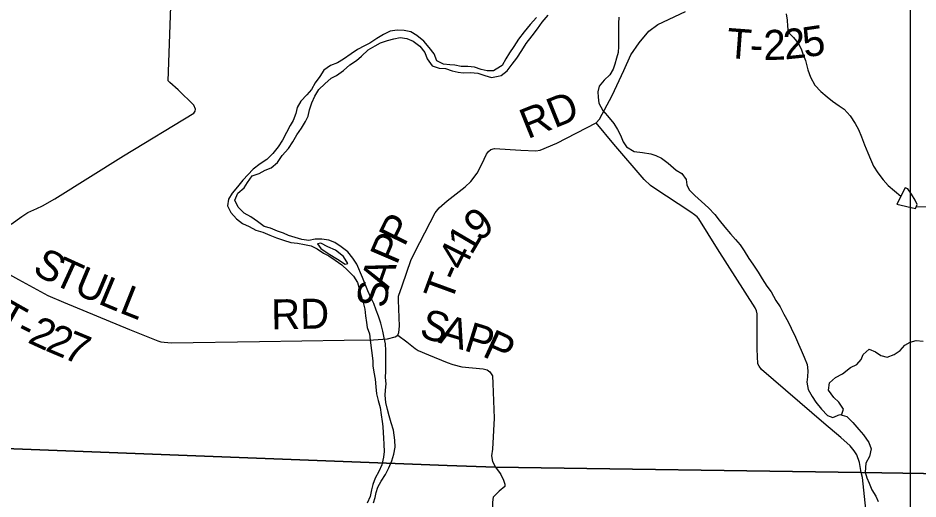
# Model space of a CAD drawing. Extents: x 1759416 to 2214760, y 252598 to 1116833.
# Drawn here: x 2011247 to 2020235, y 869058 to 873868 of the extents above; entities that cross this region are included whole.
import ezdxf

# ---------------------------------------------------------------- set-up
doc = ezdxf.new("R2010")
doc.units = 0
for name, color, linetype in [('GM_X_County_Road', 7, 'Continuous'), ('GM_X_Major_River', 7, 'Continuous'), ('GM_X_Minor_Lake', 7, 'Continuous'), ('GM_X_Minor_River', 7, 'Continuous'), ('GM_X_Township', 7, 'Continuous'), ('GM_X_Township_Road', 7, 'Continuous'), ('GM_X_Township_Road_Text', 7, 'Continuous'), ('SC_Scratch1', 7, 'Continuous')]:
    doc.layers.add(name, color=color, linetype=linetype)

msp = doc.modelspace()

# ---------------------------------------------------------------- linework, layer by layer
at = {"layer": 'GM_X_County_Road'}
for points in [[(2011180.2, 871806.8), (2011286.6, 871882.4), (2011346.9, 871922.2), (2011435.1, 871961.8), (2011493.3, 871991.6), (2011613.7, 872061.1), (2012300.1, 872490.4), (2013002.5, 872915.6), (2013016.6, 872937.6), (2013018.7, 872957.6), (2013002.9, 872995.7), (2012847.6, 873148.7), (2012764, 873223.3), (2012746, 873241.4), (2012773.8, 873984.4)], [(2019715, 868957.2), (2019680.9, 869272.4), (2019666.5, 869321.8), (2019649.6, 869425), (2019625.1, 869498.6), (2019597.8, 869539.4), (2019558.3, 869591.2), (2019465.2, 869673.9), (2019294.1, 869815.9), (2018673, 870352), (2018649.1, 870386.1), (2018635.2, 870410.2), (2018629.6, 870556.5), (2018628.7, 870909.1), (2018622.8, 870941.2), (2018608.8, 870971.3), (2018232.3, 871559.5), (2018047, 871860.6), (2018031.1, 871878.7), (2018003.1, 871898.8), (2017965.2, 871927), (2017595.6, 872170.6), (2017563.6, 872192.7), (2017501.8, 872253), (2017198.6, 872606.7), (2017021.1, 872821.6), (2017053.2, 872857.5), (2017180.1, 873093.6), (2017296.9, 873343.6), (2017367.4, 873499.7), (2017451.8, 873619.6), (2017546.3, 873735.6), (2017636.5, 873803.4), (2017914.7, 873933)]]:
    msp.add_lwpolyline(points, dxfattribs=at)
at = {"layer": 'GM_X_Major_River'}
msp.add_line((2013594.5, 872356.3), (2013491.6, 872245), dxfattribs=at)
for points in [[(2016424.6, 873872.3), (2016361.2, 873801.6), (2016301.9, 873730.8), (2016246.7, 873658.1), (2016197.4, 873583.5), (2016154, 873520.9), (2016120.6, 873458.4), (2016083.3, 873393.9), (2016021.6, 873357.2), (2015995.8, 873340.9)], [(2016042.4, 873285.3), (2016072.3, 873293.6), (2016131.9, 873338.3), (2016183.2, 873405), (2016228.6, 873465.6), (2016279.9, 873542.2), (2016321.1, 873614.8), (2016380.4, 873691.5), (2016435.7, 873760.2), (2016483.1, 873826.9), (2016542.4, 873897.6)], [(2015995.8, 873340.9), (2015931.8, 873338.3), (2015871.6, 873351.7), (2015805.3, 873375), (2015739.2, 873384.4), (2015673.2, 873381.7), (2015611, 873395.1), (2015560.9, 873398.5), (2015494.8, 873405.9), (2015428.4, 873441.3), (2015401.7, 873509.1), (2015353, 873574.7), (2015298.4, 873636.3), (2015229.7, 873693.7), (2015169.3, 873729.1), (2015103.1, 873744.5), (2015033.1, 873745.8), (2014965.1, 873737), (2014897.4, 873704.3), (2014829.8, 873663.5), (2014762.2, 873616.7), (2014708.5, 873590.1), (2014638.8, 873553.3), (2014573.2, 873510.6), (2014497.7, 873455.7), (2014438.1, 873421), (2014366.3, 873392.2), (2014302.7, 873347.5), (2014261.4, 873282.9), (2014216, 873220.3), (2014176.7, 873153.8), (2014133.2, 873101.2), (2014071.8, 873036.5), (2014034.5, 872972), (2014021, 872913.8), (2013993.8, 872843.3), (2013964.2, 872792.9), (2013929, 872722.4), (2013889.7, 872647.9), (2013846.4, 872579.3), (2013793, 872512.6), (2013733.6, 872451.9), (2013664, 872409.1), (2013594.5, 872356.3)], [(2014869, 870816.5), (2014846.3, 870886.4), (2014823.7, 870948.3), (2014801, 871012.2), (2014770.3, 871074), (2014739.7, 871139.8), (2014713, 871205.7), (2014688.2, 871273.5), (2014630.9, 871405.2), (2014592.2, 871466.9), (2014541.5, 871530.5), (2014473, 871579.9), (2014410.5, 871623.3), (2014350.2, 871646.8), (2014282.1, 871658.1), (2014216, 871657.4), (2014150.1, 871644.7), (2014082, 871654), (2014015.8, 871673.3), (2013949.5, 871694.7), (2013897.3, 871716.2), (2013837, 871737.6), (2013768.7, 871765), (2013706.5, 871784.4), (2013639.9, 871833.8), (2013573.4, 871881.2), (2013505, 871916.5), (2013444.3, 871978), (2013413.6, 872045.8), (2013440.9, 872116.2), (2013506.4, 872171), (2013537.9, 872223.4), (2013587.2, 872290.1), (2013655, 872312.8), (2013714.7, 872345.5), (2013776.5, 872370.2), (2013838, 872424.9), (2013885.3, 872493.5), (2013948.6, 872562.3), (2013991.9, 872630.9), (2014033.2, 872699.5), (2014078.6, 872766), (2014119.9, 872834.6), (2014145.4, 872885), (2014156.7, 872951.2), (2014180, 873021.6), (2014211.4, 873088), (2014252.7, 873152.6), (2014310.2, 873211.3), (2014375.6, 873268.1), (2014427.4, 873292.7), (2014496.9, 873343.5), (2014562.4, 873400.2), (2014626, 873443), (2014677.5, 873487.6), (2014744.9, 873548.4), (2014814.5, 873591.2), (2014866.3, 873619.8), (2014936.1, 873644.6), (2014999.9, 873661.3), (2015063.9, 873671.9), (2015130, 873664.6), (2015194.3, 873637.2), (2015260.8, 873585.8), (2015309.5, 873524.2), (2015332.2, 873458.3), (2015382.9, 873390.7), (2015453.2, 873365.4), (2015517.3, 873362), (2015581.6, 873338.7), (2015641.7, 873327.2), (2015693.8, 873319.8), (2015765.8, 873324.5), (2015838, 873315.2), (2015908.2, 873291.9), (2015974.4, 873274.6), (2016042.4, 873285.3)], [(2013491.6, 872245), (2013440.2, 872180.4), (2013384.9, 872115.7), (2013349.5, 872055.2), (2013340.1, 871989), (2013372.8, 871923.2), (2013429.5, 871861.6), (2013488, 871814.2), (2013554.4, 871782.8), (2013622.8, 871747.4), (2013693, 871728.1), (2013763.4, 871696.8), (2013829.7, 871669.4), (2013900, 871646.1), (2013970.2, 871624.8), (2014038.3, 871617.5), (2014108.6, 871602.2), (2014174.7, 871588.8), (2014235, 871561.4), (2014299.5, 871518), (2014349.8, 871490.4), (2014414.3, 871447), (2014480.8, 871399.6), (2014541.4, 871344.2), (2014598.1, 871286.6), (2014638.7, 871224.9), (2014653.4, 871163), (2014672.1, 871095), (2014692.8, 871023.1), (2014711.5, 870957.2)], [(2014540.7, 871414.3), (2014498, 871484), (2014419.3, 871545.3), (2014342.9, 871580.5), (2014272.5, 871617.9), (2014236.5, 871611.5)], [(2014236.5, 871611.5), (2014273, 871563.8), (2014345.6, 871512.5), (2014436.2, 871455.3), (2014512.8, 871406), (2014540.7, 871414.3)], [(2014711.5, 870957.2), (2014718.2, 870891.1), (2014726.9, 870823.1), (2014735.4, 870773.1), (2014756.1, 870709.2), (2014764.7, 870645.1), (2014790.8, 870441), (2014791.4, 870388.9), (2014802, 870326.9), (2014812.7, 870256.9), (2014819.5, 870180.8), (2014826.3, 870108.8), (2014844.9, 870044.8), (2014863.7, 869972.9), (2014872.4, 869900.9), (2014885.1, 869834.9), (2014891.6, 869784.8), (2014892.3, 869718.7), (2014896.8, 869668.7), (2014901.5, 869602.6), (2014904.2, 869532.5), (2014896.8, 869478.3), (2014879.6, 869400), (2014850.2, 869333.5), (2014812.9, 869267), (2014789.6, 869202.7), (2014776.1, 869148.4), (2014762.8, 869084.2), (2014733.4, 869015.8)], [(2014797.4, 869018.4), (2014812.9, 869072.7), (2014824.4, 869122.9), (2014841.8, 869177.2), (2014873.3, 869235.6), (2014918.6, 869302.2), (2014949.9, 869370.7), (2014979.2, 869439.1), (2015000.5, 869507.4), (2015013.9, 869575.7), (2015009.1, 869645.8), (2015004.6, 869695.8), (2014996.1, 869747.8), (2014973.3, 869819.8), (2014954.6, 869889.7), (2014935.9, 869953.6), (2014919.2, 870023.6), (2014912.5, 870095.6), (2014915.9, 870145.8), (2014923.3, 870210), (2014918.7, 870272), (2014922, 870338.2), (2014920.6, 870474.4), (2014921.9, 870542.6), (2014917.2, 870608.7), (2014904.6, 870670.6), (2014889.9, 870736.6), (2014869, 870816.5)]]:
    msp.add_lwpolyline(points, dxfattribs=at)
at = {"layer": 'GM_X_Minor_Lake'}
for points in [[(2020209.2, 871964.8), (2020227.1, 872004.9), (2020206.9, 872046.9), (2020170.6, 872106.9), (2020134.4, 872158.9), (2020106.3, 872168.8), (2020024.8, 872006.2)], [(2020024.8, 872006.2), (2020209.2, 871964.8)]]:
    msp.add_lwpolyline(points, dxfattribs=at)
at = {"layer": 'GM_X_Minor_River'}
for points in [[(2017245.9, 873876.8), (2017244.1, 873812.7), (2017244.3, 873754.5), (2017242.5, 873698.4), (2017242.8, 873636.3), (2017245, 873584.2), (2017239.2, 873524.1), (2017225.4, 873465.9), (2017207.6, 873407.7), (2017189.8, 873357.5), (2017156, 873301.3), (2017100.1, 873245), (2017050.2, 873186.7), (2017038.4, 873128.6), (2017042.7, 873076.5), (2017046.9, 873016.4), (2017087.2, 872944.4), (2017135.5, 872890.4), (2017195.9, 872812.5), (2017234.2, 872754.5), (2017264.4, 872696.5), (2017290.7, 872630.4), (2017322.9, 872578.4), (2017401.2, 872532.6), (2017485.4, 872522.9), (2017567.5, 872509.1), (2017617.7, 872493.2), (2017671.9, 872465.4), (2017740.1, 872415.5), (2017820.5, 872347.6), (2017876.7, 872311.7), (2017919, 872253.8), (2017927.2, 872199.7), (2017951.4, 872149.7), (2018007.7, 872093.7), (2018074.1, 872033.8), (2018142.4, 871969.9), (2018204.7, 871904), (2018249, 871848), (2018307.4, 871776.1), (2018363.7, 871710.2), (2018412, 871654.2), (2018460.2, 871600.2), (2018500.5, 871540.3), (2018546.9, 871464.2), (2018587.2, 871406.3), (2018637.5, 871326.3), (2018677.8, 871260.3), (2018726.2, 871186.3), (2018768.5, 871130.3), (2018816.9, 871042.3), (2018857.1, 870980.3), (2018895.5, 870908.3), (2018937.8, 870830.3), (2018970.1, 870766.2), (2019012.5, 870678.2), (2019042.8, 870608.2), (2019069.1, 870546.1), (2019099.4, 870478.1), (2019127.7, 870402), (2019134, 870339.9), (2019132.2, 870279.8), (2019124.4, 870225.7), (2019136.7, 870153.6), (2019177, 870083.5), (2019215.3, 870027.6), (2019271.6, 869955.6), (2019330, 869891.7), (2019386.1, 869873.8), (2019456.1, 869902.1), (2019524.3, 869884.3), (2019584.6, 869824.4), (2019644.9, 869754.4), (2019691.2, 869698.5), (2019743.5, 869624.5), (2019767.8, 869558.4), (2019750.1, 869484.2), (2019714.3, 869416), (2019706.6, 869327.8), (2019724.9, 869269.7), (2019747.1, 869217.7), (2019775.4, 869149.6), (2019815.7, 869085.6), (2019837.9, 869033.6)], [(2018918, 873910.4), (2018928.3, 873846.3), (2018932.5, 873788.2), (2018938.8, 873728.1), (2018993.1, 873672.2), (2019037.3, 873618.2), (2019067.6, 873560.2), (2019085.8, 873510.2), (2019112.1, 873444.1), (2019136.5, 873350), (2019160.8, 873276), (2019205.2, 873197.9), (2019265.5, 873134), (2019327.8, 873080.1), (2019382, 873038.2), (2019448.3, 872988.3), (2019498.5, 872956.4), (2019558.8, 872890.5), (2019609.2, 872814.5), (2019641.5, 872752.5), (2019671.8, 872678.4), (2019702.1, 872598.4), (2019734.5, 872518.3), (2019760.8, 872456.3), (2019791, 872388.2), (2019833.4, 872320.2), (2019885.7, 872250.3), (2019938, 872192.3), (2020065, 872086.3)], [(2020216, 871980), (2020337.3, 871983.2), (2020403.3, 872013.5), (2020455.3, 872027.7), (2020523.4, 872039.9), (2020575.4, 872048.1), (2020629.5, 872048.3), (2020709.7, 872032.5), (2020767.8, 872008.7), (2020830, 871982.8), (2020908.2, 871955), (2020966.4, 871935.2), (2021038.6, 871911.4)], [(2019472.5, 869897.8), (2019489.9, 869956.3), (2019445.6, 870028.3), (2019395.4, 870072.2), (2019341, 870148.2), (2019352.7, 870220.4), (2019410.6, 870272.7), (2019482.6, 870311), (2019560.4, 870373.4), (2019624.4, 870401.7), (2019668.3, 870451.9), (2019688.1, 870504.1), (2019748, 870556.4), (2019812.2, 870530.5), (2019864.4, 870492.6), (2019928.5, 870476.8), (2019998.5, 870503.1), (2020058.5, 870543.4), (2020104.3, 870595.6), (2020158.3, 870625.9), (2020216.3, 870642.1), (2020288.4, 870636.3)]]:
    msp.add_lwpolyline(points, dxfattribs=at)
at = {"layer": 'GM_X_Township'}
for points in [[(2029741.2, 887327.4), (2029620.6, 882518), (2029569.5, 879745.3), (2029512.1, 877091.5), (2029514, 876470.8), (2029509.2, 876366), (2029528, 876297.5), (2029517.7, 874723), (2029477.2, 872874.6), (2029454.2, 872116.1), (2029381.6, 869128.9), (2021329.3, 869295.7), (2019666.5, 869321.8), (2016016.8, 869376.7), (2015532.7, 869393.7), (2009471.5, 869625.9)], [(2009471.5, 869625.9), (2015532.7, 869393.7), (2016016.8, 869376.7), (2019666.5, 869321.8), (2021329.3, 869295.7), (2029381.6, 869128.9), (2029373.3, 869044.9), (2029361.5, 867821.8), (2029344.8, 867782.7), (2029127.9, 855176.9)]]:
    msp.add_lwpolyline(points, dxfattribs=at)
at = {"layer": 'GM_X_Township_Road'}
for points in [[(2015040.3, 870696.9), (2015050.3, 870724.9), (2015056.4, 870787), (2015046.6, 871045.5), (2015046.7, 871087.5), (2015084.8, 871189.7), (2015175.1, 871452), (2015259.4, 871622.2), (2015411.8, 871920.5), (2015453.8, 871970.5), (2015531.9, 872040.5), (2015714.2, 872180.6), (2015768.2, 872232.6), (2015832.4, 872316.7), (2015880.5, 872406.8), (2015924.6, 872506.9), (2015946.7, 872534.9), (2015968.7, 872552.9), (2016006.7, 872562.9), (2016268.8, 872546.5), (2016416.9, 872540.3), (2016463, 872546.3), (2016627.1, 872618.2), (2017021.1, 872821.6)], [(2011061.9, 871348.7), (2011102.8, 871336.5), (2011252.8, 871254.2), (2011544.8, 871093.6), (2011700.8, 871027.3), (2012360.9, 870752.1), (2012642.9, 870639.6), (2012672.9, 870629.5), (2012777, 870621.4), (2013657.5, 870634.4), (2014505.9, 870645.4), (2014796.1, 870651.1), (2014936.2, 870660.9), (2015014.2, 870678.9), (2015040.3, 870696.9)], [(2015040.3, 870696.9), (2015130.3, 870630.6), (2015214.2, 870562.4), (2015242.2, 870542.4), (2015346.3, 870500.2), (2015534.3, 870421.8), (2015588.3, 870401.7), (2015680.3, 870379.6), (2015892.4, 870359.3), (2015932.4, 870349.2), (2015960.4, 870329.2), (2015984.4, 870291.1), (2015988.3, 870213), (2016002, 869865.6), (2015985.4, 869555.7), (2015974.4, 869488.7), (2015985.4, 869434.5), (2016016.8, 869376.7), (2016060.9, 869314.2)], [(2016060.9, 869314.2), (2016069.6, 869301.9), (2016095.1, 869247.1), (2016109.1, 869206.3), (2016107.9, 869184.6), (2016053.2, 869137.1), (2015994, 869077.9), (2015984.2, 869025.2), (2015986.7, 868970.3), (2015959.9, 867945.2), (2015955, 867041.7), (2015950.1, 866615)]]:
    msp.add_lwpolyline(points, dxfattribs=at)
at = {"layer": 'SC_Scratch1'}
msp.add_lwpolyline([(1984253.2, 880416.3), (2020157.2, 880416.3), (2020157.2, 844512.3), (1984253.2, 844512.3)], close=True, dxfattribs=at)

# ---------------------------------------------------------------- texts
at = {"layer": 'GM_X_Township_Road_Text'}
for s, rotation, p in [('T', 355.74034, (2018316.3, 873470)), ('2', 1.07376, (2018693.6, 873447.5)), ('2', 5.84815, (2018905.6, 873452.6)), ('5', 8.20719, (2019102.8, 873473.1)), ('-', 357.70145, (2018551.3, 873452.7)), ('RD', 21.89362, (2016335.9, 872655.1)), ('9', 38.02833, (2015850.5, 871625.8)), ('P', 63.7473, (2015106.5, 871572.5)), ('1', 59.54764, (2015776.4, 871488.8)), ('P', 66.74526, (2015028.3, 871390.3)), ('4', 63.44658, (2015696.3, 871328.2)), ('S', 331.27768, (2011379.4, 871323.4)), ('T', 335.49875, (2011578.5, 871215.3)), ('A', 71.14919, (2014945.2, 871146.2)), ('U', 337.20436, (2011791.6, 871118.3)), ('T', 69.85577, (2015573, 871012.9)), ('-', 66.25307, (2015648.4, 871219)), ('L', 337.28336, (2012035.4, 871015.8)), ('S', 84.10265, (2014928.2, 870962.3)), ('L', 338.31049, (2012247.8, 870927)), ('T', 330.54536, (2011002.8, 870805.3)), ('RD', 0.98912, (2013777.5, 870754.1)), ('S', 343.04225, (2015243.9, 870683)), ('2', 335.32875, (2011332.7, 870627.6)), ('A', 343.04644, (2015437.5, 870623.9)), ('-', 333.52154, (2011213.2, 870687)), ('2', 337.04578, (2011509.6, 870546.5)), ('P', 342.75369, (2015689.7, 870547.1)), ('7', 337.50833, (2011682.2, 870473.4)), ('P', 335.25207, (2015873.3, 870490.8))]:
    msp.add_text(s, height=300, rotation=rotation, dxfattribs=at).set_placement(p)

doc.saveas('drawing.dxf')
